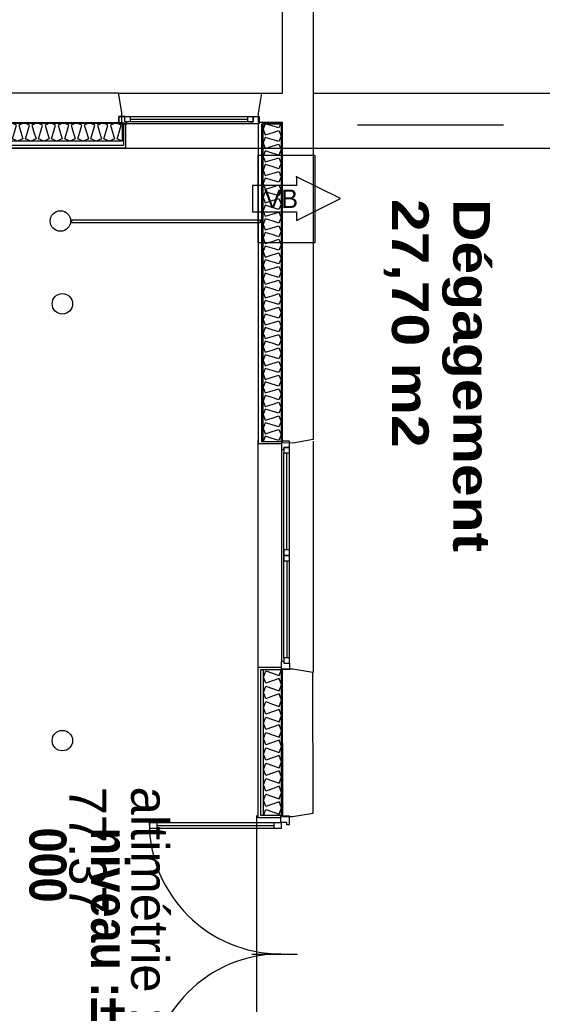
# Model space of a CAD drawing. Header units: millimetres. Extents: x -15 to 127, y -65 to 67.
# Tile 444 of 476: x 114.351 to 114.709, y 28.607 to 29.28. Entities that reach past the tile are written whole.
import ezdxf

# ---------------------------------------------------------------- set-up
doc = ezdxf.new("R2010")
doc.units = ezdxf.units.MM
doc.header["$MEASUREMENT"] = 0
doc.linetypes.add('PC_DASH_1', pattern=[0.638889, 0.277778, -0.083333, 0.055556, -0.083333, 0.055556, -0.083333])
doc.linetypes.add('PC_DASH_4', pattern=[0.638889, 0.416667, -0.083333, 0.055556, -0.083333])
doc.layers.add('Calque 5', color=7, linetype='Continuous')
doc.styles.get("Standard").update_dxf_attribs({"font": 'BKANT.TTF'})

# ---------------------------------------------------------------- blocks, each defined once
blk = doc.blocks.new('PD_30759')
at = {"layer": 'Calque 5', "color": 0}
for points in [[(46.88286, -37.7296), (46.6008, -37.7296), (46.6008, -37.71713), (46.88286, -37.71713), (46.88286, -37.7296)], [(46.88286, -37.7296), (46.87924, -37.72804), (46.88062, -37.72337), (46.882, -37.71869), (46.87838, -37.71713), (46.87477, -37.71869), (46.87615, -37.72337), (46.87753, -37.72804), (46.87391, -37.7296), (46.87029, -37.72804), (46.87167, -37.72337), (46.87305, -37.71869), (46.86943, -37.71713), (46.86581, -37.71869), (46.86719, -37.72337), (46.86857, -37.72804), (46.86495, -37.7296), (46.86134, -37.72804), (46.86271, -37.72337), (46.86409, -37.71869), (46.86048, -37.71713), (46.85686, -37.71869), (46.85824, -37.72337), (46.85962, -37.72804), (46.856, -37.7296), (46.85238, -37.72804), (46.85376, -37.72337), (46.85514, -37.71869), (46.85152, -37.71713), (46.8479, -37.71869), (46.84928, -37.72337), (46.85066, -37.72804), (46.84704, -37.7296), (46.84343, -37.72804), (46.84481, -37.72337), (46.84619, -37.71869), (46.84257, -37.71713), (46.83895, -37.71869), (46.84033, -37.72337), (46.84171, -37.72804), (46.83809, -37.7296), (46.83447, -37.72804), (46.83585, -37.72337), (46.83723, -37.71869), (46.83361, -37.71713), (46.83, -37.71869), (46.83137, -37.72337), (46.83275, -37.72804), (46.82914, -37.7296), (46.82552, -37.72804), (46.8269, -37.72337), (46.82828, -37.71869), (46.82466, -37.71713), (46.82104, -37.71869), (46.82242, -37.72337), (46.8238, -37.72804), (46.82018, -37.7296), (46.81656, -37.72804), (46.81794, -37.72337), (46.81932, -37.71869), (46.8157, -37.71713), (46.81209, -37.71869), (46.81347, -37.72337), (46.81485, -37.72804), (46.81123, -37.7296), (46.80761, -37.72804), (46.80899, -37.72337), (46.81037, -37.71869), (46.80675, -37.71713), (46.80313, -37.71869), (46.80451, -37.72337), (46.80589, -37.72804), (46.80227, -37.7296), (46.79866, -37.72804), (46.80003, -37.72337), (46.80141, -37.71869), (46.7978, -37.71713), (46.79418, -37.71869), (46.79556, -37.72337), (46.79694, -37.72804), (46.79332, -37.7296), (46.7897, -37.72804), (46.79108, -37.72337), (46.79246, -37.71869), (46.78884, -37.71713), (46.78522, -37.71869), (46.7866, -37.72337), (46.78798, -37.72804), (46.78436, -37.7296), (46.78075, -37.72804), (46.78213, -37.72337), (46.78351, -37.71869), (46.77989, -37.71713), (46.77627, -37.71869), (46.77765, -37.72337), (46.77903, -37.72804), (46.77541, -37.7296), (46.77179, -37.72804), (46.77317, -37.72337), (46.77455, -37.71869), (46.77093, -37.71713), (46.76732, -37.71869), (46.76869, -37.72337), (46.77007, -37.72804), (46.76646, -37.7296), (46.76284, -37.72804), (46.76422, -37.72337), (46.7656, -37.71869), (46.76198, -37.71713), (46.75836, -37.71869), (46.75974, -37.72337), (46.76112, -37.72804), (46.7575, -37.7296), (46.75388, -37.72804), (46.75526, -37.72337), (46.75664, -37.71869), (46.75302, -37.71713), (46.74941, -37.71869), (46.75079, -37.72337), (46.75217, -37.72804), (46.74855, -37.7296), (46.74493, -37.72804), (46.74631, -37.72337), (46.74769, -37.71869), (46.74407, -37.71713), (46.74045, -37.71869), (46.74183, -37.72337), (46.74321, -37.72804), (46.73959, -37.7296), (46.73598, -37.72804), (46.73735, -37.72337), (46.73873, -37.71869), (46.73512, -37.71713), (46.7315, -37.71869), (46.73288, -37.72337), (46.73426, -37.72804), (46.73064, -37.7296), (46.72702, -37.72804), (46.7284, -37.72337), (46.72978, -37.71869), (46.72616, -37.71713), (46.72254, -37.71869), (46.72392, -37.72337), (46.7253, -37.72804), (46.72168, -37.7296), (46.71807, -37.72804), (46.71945, -37.72337), (46.72083, -37.71869), (46.71721, -37.71713), (46.71359, -37.71869), (46.71497, -37.72337), (46.71635, -37.72804), (46.71273, -37.7296), (46.70911, -37.72804), (46.71049, -37.72337), (46.71187, -37.71869), (46.70825, -37.71713), (46.70464, -37.71869), (46.70601, -37.72337), (46.70739, -37.72804), (46.70378, -37.7296), (46.70016, -37.72804), (46.70154, -37.72337), (46.70292, -37.71869), (46.6993, -37.71713), (46.69568, -37.71869), (46.69706, -37.72337), (46.69844, -37.72804), (46.69482, -37.7296), (46.6912, -37.72804), (46.69258, -37.72337), (46.69396, -37.71869), (46.69034, -37.71713), (46.68673, -37.71869), (46.68811, -37.72337), (46.68949, -37.72804), (46.68587, -37.7296), (46.68225, -37.72804), (46.68363, -37.72337), (46.68501, -37.71869), (46.68139, -37.71713), (46.67777, -37.71869), (46.67915, -37.72337), (46.68053, -37.72804), (46.67691, -37.7296), (46.6733, -37.72804), (46.67467, -37.72337), (46.67605, -37.71869), (46.67244, -37.71713), (46.66882, -37.71869), (46.6702, -37.72337), (46.67158, -37.72804), (46.66796, -37.7296), (46.66434, -37.72804), (46.66572, -37.72337), (46.6671, -37.71869), (46.66348, -37.71713), (46.65986, -37.71869), (46.66124, -37.72337), (46.66262, -37.72804), (46.659, -37.7296), (46.65539, -37.72804), (46.65677, -37.72337), (46.65815, -37.71869), (46.65453, -37.71713), (46.65091, -37.71869), (46.65229, -37.72337), (46.65367, -37.72804), (46.65005, -37.7296), (46.64643, -37.72804), (46.64781, -37.72337), (46.64919, -37.71869), (46.64557, -37.71713), (46.64196, -37.71869), (46.64333, -37.72337), (46.64471, -37.72804), (46.6411, -37.7296), (46.63748, -37.72804), (46.63886, -37.72337), (46.64024, -37.71869), (46.63662, -37.71713), (46.633, -37.71869), (46.63438, -37.72337), (46.63576, -37.72804), (46.63214, -37.7296), (46.62852, -37.72804), (46.6299, -37.72337), (46.63128, -37.71869), (46.62766, -37.71713), (46.62405, -37.71869), (46.62543, -37.72337), (46.62681, -37.72804), (46.62319, -37.7296), (46.61957, -37.72804), (46.62095, -37.72337), (46.62233, -37.71869), (46.61871, -37.71713), (46.61509, -37.71869), (46.61647, -37.72337), (46.61785, -37.72804), (46.61423, -37.7296), (46.61062, -37.72804), (46.61199, -37.72337), (46.61337, -37.71869), (46.60976, -37.71713), (46.60614, -37.71869), (46.60752, -37.72337), (46.6089, -37.72804), (46.60528, -37.7296), (46.60166, -37.72804), (46.60304, -37.72337), (46.60442, -37.71869), (46.6008, -37.71713)]]:
    blk.add_lwpolyline(points, dxfattribs=at)
blk = doc.blocks.new('PD_30760')
at = {"layer": 'Calque 5', "color": 0}
for p, q in [((46.59911, -37.73426), (46.59911, -37.71676)), ((46.88511, -37.71676), (46.88511, -37.73426)), ((46.88511, -37.73426), (46.59911, -37.73426))]:
    blk.add_line(p, q, dxfattribs=at)
blk = doc.blocks.new('PD_31020')
at = {"layer": 'Calque 5', "color": 0}
blk.add_line((46.90651, -38.37356), (46.98673, -38.37356), dxfattribs=at)
for points in [[(46.90162, -38.37156), (46.99162, -38.37156), (46.99162, -38.37556), (46.90162, -38.37556), (46.90162, -38.37156)], [(46.90651, -38.37156), (46.90651, -38.37556), (46.90162, -38.37556), (46.90162, -38.37156), (46.90651, -38.37156)], [(46.99162, -38.37156), (46.99162, -38.37556), (46.98673, -38.37556), (46.98673, -38.37156), (46.99162, -38.37156)]]:
    blk.add_lwpolyline(points, dxfattribs=at)
blk = doc.blocks.new('PD_31021')
at = {"layer": 'Calque 5', "color": 0}
blk.add_line((46.90651, -38.19753), (46.98673, -38.19753), dxfattribs=at)
for points in [[(46.90162, -38.19553), (46.99162, -38.19553), (46.99162, -38.19953), (46.90162, -38.19953), (46.90162, -38.19553)], [(46.90651, -38.19553), (46.90651, -38.19953), (46.90162, -38.19953), (46.90162, -38.19553), (46.90651, -38.19553)], [(46.99162, -38.19553), (46.99162, -38.19953), (46.98673, -38.19953), (46.98673, -38.19553), (46.99162, -38.19553)]]:
    blk.add_lwpolyline(points, dxfattribs=at)
blk = doc.blocks.new('PD_31019')
at = {"layer": 'Calque 5', "color": 0}
blk.add_line((46.97147, -38.28546), (47.00278, -38.28546), dxfattribs=at)
for points in [[(46.99141, -38.19105), (46.99691, -38.19105), (46.99691, -38.19705), (46.99541, -38.19705), (46.99541, -38.19555), (46.99141, -38.19555), (46.99141, -38.19105)], [(46.99141, -38.37989), (46.99691, -38.37989), (46.99691, -38.37389), (46.99541, -38.37389), (46.99541, -38.37539), (46.99141, -38.37539), (46.99141, -38.37989)]]:
    blk.add_lwpolyline(points, dxfattribs=at)
for centre, start, end in [((46.99132, -38.19539), 180, 270), ((46.99132, -38.37539), 90, 180)]:
    blk.add_arc(centre, 0.09, start, end, dxfattribs=at)
blk.add_point((46.99691, -38.37989), dxfattribs=at)
at = {"layer": 'Calque 5'}
for name in ['PD_31021', 'PD_31020']:
    blk.add_blockref(name, (0, 0), dxfattribs=at)
blk = doc.blocks.new('PD_31023')
at = {"layer": 'Calque 5', "color": 0}
for p, q in [((46.97579, -38.19231), (46.97579, -38.08931)), ((46.97579, -38.08931), (46.99179, -38.08931)), ((46.99179, -38.19231), (46.97579, -38.19231))]:
    blk.add_line(p, q, dxfattribs=at)
blk = doc.blocks.new('PD_31024')
at = {"layer": 'Calque 5', "color": 0}
for points in [[(46.9794, -38.19081), (46.9794, -38.09081), (46.99168, -38.09081), (46.99168, -38.19081), (46.9794, -38.19081)], [(46.9794, -38.19081), (46.98093, -38.18657), (46.98554, -38.18818), (46.99014, -38.18978), (46.99168, -38.18554), (46.99014, -38.1813), (46.98554, -38.18291), (46.98093, -38.18452), (46.9794, -38.18028), (46.98093, -38.17604), (46.98554, -38.17765), (46.99014, -38.17926), (46.99168, -38.17502), (46.99014, -38.17078), (46.98554, -38.17239), (46.98093, -38.17399), (46.9794, -38.16975), (46.98093, -38.16551), (46.98554, -38.16712), (46.99014, -38.16873), (46.99168, -38.16449), (46.99014, -38.16025), (46.98554, -38.16186), (46.98093, -38.16347), (46.9794, -38.15923), (46.98093, -38.15499), (46.98554, -38.1566), (46.99014, -38.1582), (46.99168, -38.15396), (46.99014, -38.14973), (46.98554, -38.15133), (46.98093, -38.15294), (46.9794, -38.1487), (46.98093, -38.14446), (46.98554, -38.14607), (46.99014, -38.14768), (46.99168, -38.14344), (46.99014, -38.1392), (46.98554, -38.14081), (46.98093, -38.14242), (46.9794, -38.13818), (46.98093, -38.13394), (46.98554, -38.13554), (46.99014, -38.13715), (46.99168, -38.13291), (46.99014, -38.12867), (46.98554, -38.13028), (46.98093, -38.13189), (46.9794, -38.12765), (46.98093, -38.12341), (46.98554, -38.12502), (46.99014, -38.12663), (46.99168, -38.12239), (46.99014, -38.11815), (46.98554, -38.11975), (46.98093, -38.12136), (46.9794, -38.11712), (46.98093, -38.11288), (46.98554, -38.11449), (46.99014, -38.1161), (46.99168, -38.11186), (46.99014, -38.10762), (46.98554, -38.10923), (46.98093, -38.11084), (46.9794, -38.1066), (46.98093, -38.10236), (46.98554, -38.10396), (46.99014, -38.10557), (46.99168, -38.10133), (46.99014, -38.09709), (46.98554, -38.0987), (46.98093, -38.10031), (46.9794, -38.09607), (46.98093, -38.09183), (46.98554, -38.09344), (46.99014, -38.09505), (46.99168, -38.09081)]]:
    blk.add_lwpolyline(points, dxfattribs=at)
blk = doc.blocks.new('PD_31022')
at = {"layer": 'Calque 5', "color": 0}
blk.add_lwpolyline([(46.97754, -38.19081), (46.97754, -38.09081), (46.99154, -38.09081), (46.99154, -38.19081), (46.97754, -38.19081)], dxfattribs=at)
at = {"layer": 'Calque 5'}
for name in ['PD_31023', 'PD_31024']:
    blk.add_blockref(name, (0, 0), dxfattribs=at)
blk = doc.blocks.new('PD_31028')
at = {"layer": 'Calque 5', "color": 0}
for p, q in [((46.99183, -37.94048), (46.99183, -38.0852)), ((46.99333, -38.08285), (46.99333, -37.94283)), ((46.99533, -38.00908), (46.99533, -37.94283)), ((46.99733, -38.08285), (46.99733, -37.94283)), ((46.99533, -38.0166), (46.99533, -38.08285))]:
    blk.add_line(p, q, dxfattribs=at)
for points in [[(46.99733, -37.93484), (46.99183, -37.93484), (46.99183, -37.94048), (46.99333, -37.94048), (46.99333, -37.93907), (46.99733, -37.93907), (46.99733, -37.93484)], [(46.99733, -37.94283), (46.99733, -37.93907), (46.99333, -37.93907), (46.99333, -37.94283), (46.99733, -37.94283)], [(46.99733, -38.01284), (46.99733, -38.00908), (46.99333, -38.00908), (46.99333, -38.01284), (46.99733, -38.01284)], [(46.99733, -38.0166), (46.99733, -38.01284), (46.99333, -38.01284), (46.99333, -38.0166), (46.99733, -38.0166)], [(46.99733, -38.08661), (46.99733, -38.08285), (46.99333, -38.08285), (46.99333, -38.08661), (46.99733, -38.08661)], [(46.99733, -38.09084), (46.99183, -38.09084), (46.99183, -38.0852), (46.99333, -38.0852), (46.99333, -38.08661), (46.99733, -38.08661), (46.99733, -38.09084)]]:
    blk.add_lwpolyline(points, dxfattribs=at)
blk = doc.blocks.new('PD_31947')
at = {"layer": 'Calque 5', "color": 0}
blk.add_lwpolyline([(47.00212, -37.77792), (47.00212, -37.78388), (47.03203, -37.76888), (47.00212, -37.75388), (47.00212, -37.75983), (46.97203, -37.75983), (46.97203, -37.77792), (47.00212, -37.77792)], dxfattribs=at)
blk.add_point((47.00212, -37.75388), dxfattribs=at)
blk = doc.blocks.new('PD_32105')
at = {"layer": 'Calque 5', "color": 0}
for points in [[(46.88286, -37.7296), (46.6008, -37.7296), (46.6008, -37.71713), (46.88286, -37.71713), (46.88286, -37.7296)], [(46.88286, -37.7296), (46.87924, -37.72804), (46.88062, -37.72337), (46.882, -37.71869), (46.87838, -37.71713), (46.87477, -37.71869), (46.87615, -37.72337), (46.87753, -37.72804), (46.87391, -37.7296), (46.87029, -37.72804), (46.87167, -37.72337), (46.87305, -37.71869), (46.86943, -37.71713), (46.86581, -37.71869), (46.86719, -37.72337), (46.86857, -37.72804), (46.86495, -37.7296), (46.86134, -37.72804), (46.86271, -37.72337), (46.86409, -37.71869), (46.86048, -37.71713), (46.85686, -37.71869), (46.85824, -37.72337), (46.85962, -37.72804), (46.856, -37.7296), (46.85238, -37.72804), (46.85376, -37.72337), (46.85514, -37.71869), (46.85152, -37.71713), (46.8479, -37.71869), (46.84928, -37.72337), (46.85066, -37.72804), (46.84704, -37.7296), (46.84343, -37.72804), (46.84481, -37.72337), (46.84619, -37.71869), (46.84257, -37.71713), (46.83895, -37.71869), (46.84033, -37.72337), (46.84171, -37.72804), (46.83809, -37.7296), (46.83447, -37.72804), (46.83585, -37.72337), (46.83723, -37.71869), (46.83361, -37.71713), (46.83, -37.71869), (46.83137, -37.72337), (46.83275, -37.72804), (46.82914, -37.7296), (46.82552, -37.72804), (46.8269, -37.72337), (46.82828, -37.71869), (46.82466, -37.71713), (46.82104, -37.71869), (46.82242, -37.72337), (46.8238, -37.72804), (46.82018, -37.7296), (46.81656, -37.72804), (46.81794, -37.72337), (46.81932, -37.71869), (46.8157, -37.71713), (46.81209, -37.71869), (46.81347, -37.72337), (46.81485, -37.72804), (46.81123, -37.7296), (46.80761, -37.72804), (46.80899, -37.72337), (46.81037, -37.71869), (46.80675, -37.71713), (46.80313, -37.71869), (46.80451, -37.72337), (46.80589, -37.72804), (46.80227, -37.7296), (46.79866, -37.72804), (46.80003, -37.72337), (46.80141, -37.71869), (46.7978, -37.71713), (46.79418, -37.71869), (46.79556, -37.72337), (46.79694, -37.72804), (46.79332, -37.7296), (46.7897, -37.72804), (46.79108, -37.72337), (46.79246, -37.71869), (46.78884, -37.71713), (46.78522, -37.71869), (46.7866, -37.72337), (46.78798, -37.72804), (46.78436, -37.7296), (46.78075, -37.72804), (46.78213, -37.72337), (46.78351, -37.71869), (46.77989, -37.71713), (46.77627, -37.71869), (46.77765, -37.72337), (46.77903, -37.72804), (46.77541, -37.7296), (46.77179, -37.72804), (46.77317, -37.72337), (46.77455, -37.71869), (46.77093, -37.71713), (46.76732, -37.71869), (46.76869, -37.72337), (46.77007, -37.72804), (46.76646, -37.7296), (46.76284, -37.72804), (46.76422, -37.72337), (46.7656, -37.71869), (46.76198, -37.71713), (46.75836, -37.71869), (46.75974, -37.72337), (46.76112, -37.72804), (46.7575, -37.7296), (46.75388, -37.72804), (46.75526, -37.72337), (46.75664, -37.71869), (46.75302, -37.71713), (46.74941, -37.71869), (46.75079, -37.72337), (46.75217, -37.72804), (46.74855, -37.7296), (46.74493, -37.72804), (46.74631, -37.72337), (46.74769, -37.71869), (46.74407, -37.71713), (46.74045, -37.71869), (46.74183, -37.72337), (46.74321, -37.72804), (46.73959, -37.7296), (46.73598, -37.72804), (46.73735, -37.72337), (46.73873, -37.71869), (46.73512, -37.71713), (46.7315, -37.71869), (46.73288, -37.72337), (46.73426, -37.72804), (46.73064, -37.7296), (46.72702, -37.72804), (46.7284, -37.72337), (46.72978, -37.71869), (46.72616, -37.71713), (46.72254, -37.71869), (46.72392, -37.72337), (46.7253, -37.72804), (46.72168, -37.7296), (46.71807, -37.72804), (46.71945, -37.72337), (46.72083, -37.71869), (46.71721, -37.71713), (46.71359, -37.71869), (46.71497, -37.72337), (46.71635, -37.72804), (46.71273, -37.7296), (46.70911, -37.72804), (46.71049, -37.72337), (46.71187, -37.71869), (46.70825, -37.71713), (46.70464, -37.71869), (46.70601, -37.72337), (46.70739, -37.72804), (46.70378, -37.7296), (46.70016, -37.72804), (46.70154, -37.72337), (46.70292, -37.71869), (46.6993, -37.71713), (46.69568, -37.71869), (46.69706, -37.72337), (46.69844, -37.72804), (46.69482, -37.7296), (46.6912, -37.72804), (46.69258, -37.72337), (46.69396, -37.71869), (46.69034, -37.71713), (46.68673, -37.71869), (46.68811, -37.72337), (46.68949, -37.72804), (46.68587, -37.7296), (46.68225, -37.72804), (46.68363, -37.72337), (46.68501, -37.71869), (46.68139, -37.71713), (46.67777, -37.71869), (46.67915, -37.72337), (46.68053, -37.72804), (46.67691, -37.7296), (46.6733, -37.72804), (46.67467, -37.72337), (46.67605, -37.71869), (46.67244, -37.71713), (46.66882, -37.71869), (46.6702, -37.72337), (46.67158, -37.72804), (46.66796, -37.7296), (46.66434, -37.72804), (46.66572, -37.72337), (46.6671, -37.71869), (46.66348, -37.71713), (46.65986, -37.71869), (46.66124, -37.72337), (46.66262, -37.72804), (46.659, -37.7296), (46.65539, -37.72804), (46.65677, -37.72337), (46.65815, -37.71869), (46.65453, -37.71713), (46.65091, -37.71869), (46.65229, -37.72337), (46.65367, -37.72804), (46.65005, -37.7296), (46.64643, -37.72804), (46.64781, -37.72337), (46.64919, -37.71869), (46.64557, -37.71713), (46.64196, -37.71869), (46.64333, -37.72337), (46.64471, -37.72804), (46.6411, -37.7296), (46.63748, -37.72804), (46.63886, -37.72337), (46.64024, -37.71869), (46.63662, -37.71713), (46.633, -37.71869), (46.63438, -37.72337), (46.63576, -37.72804), (46.63214, -37.7296), (46.62852, -37.72804), (46.6299, -37.72337), (46.63128, -37.71869), (46.62766, -37.71713), (46.62405, -37.71869), (46.62543, -37.72337), (46.62681, -37.72804), (46.62319, -37.7296), (46.61957, -37.72804), (46.62095, -37.72337), (46.62233, -37.71869), (46.61871, -37.71713), (46.61509, -37.71869), (46.61647, -37.72337), (46.61785, -37.72804), (46.61423, -37.7296), (46.61062, -37.72804), (46.61199, -37.72337), (46.61337, -37.71869), (46.60976, -37.71713), (46.60614, -37.71869), (46.60752, -37.72337), (46.6089, -37.72804), (46.60528, -37.7296), (46.60166, -37.72804), (46.60304, -37.72337), (46.60442, -37.71869), (46.6008, -37.71713)]]:
    blk.add_lwpolyline(points, dxfattribs=at)
blk = doc.blocks.new('PD_32106')
at = {"layer": 'Calque 5', "color": 0}
for p, q in [((46.59911, -37.73426), (46.59911, -37.71676)), ((46.88511, -37.71676), (46.88511, -37.73426)), ((46.88511, -37.73426), (46.59911, -37.73426))]:
    blk.add_line(p, q, dxfattribs=at)
blk = doc.blocks.new('PD_32366')
at = {"layer": 'Calque 5', "color": 0}
blk.add_line((46.90651, -38.37356), (46.98673, -38.37356), dxfattribs=at)
for points in [[(46.90162, -38.37156), (46.99162, -38.37156), (46.99162, -38.37556), (46.90162, -38.37556), (46.90162, -38.37156)], [(46.90651, -38.37156), (46.90651, -38.37556), (46.90162, -38.37556), (46.90162, -38.37156), (46.90651, -38.37156)], [(46.99162, -38.37156), (46.99162, -38.37556), (46.98673, -38.37556), (46.98673, -38.37156), (46.99162, -38.37156)]]:
    blk.add_lwpolyline(points, dxfattribs=at)
blk = doc.blocks.new('PD_32367')
at = {"layer": 'Calque 5', "color": 0}
blk.add_line((46.90651, -38.19753), (46.98673, -38.19753), dxfattribs=at)
for points in [[(46.90162, -38.19553), (46.99162, -38.19553), (46.99162, -38.19953), (46.90162, -38.19953), (46.90162, -38.19553)], [(46.90651, -38.19553), (46.90651, -38.19953), (46.90162, -38.19953), (46.90162, -38.19553), (46.90651, -38.19553)], [(46.99162, -38.19553), (46.99162, -38.19953), (46.98673, -38.19953), (46.98673, -38.19553), (46.99162, -38.19553)]]:
    blk.add_lwpolyline(points, dxfattribs=at)
blk = doc.blocks.new('PD_32365')
at = {"layer": 'Calque 5', "color": 0}
blk.add_line((46.97147, -38.28546), (47.00278, -38.28546), dxfattribs=at)
for points in [[(46.99141, -38.19105), (46.99691, -38.19105), (46.99691, -38.19705), (46.99541, -38.19705), (46.99541, -38.19555), (46.99141, -38.19555), (46.99141, -38.19105)], [(46.99141, -38.37989), (46.99691, -38.37989), (46.99691, -38.37389), (46.99541, -38.37389), (46.99541, -38.37539), (46.99141, -38.37539), (46.99141, -38.37989)]]:
    blk.add_lwpolyline(points, dxfattribs=at)
for centre, start, end in [((46.99132, -38.19539), 180, 270), ((46.99132, -38.37539), 90, 180)]:
    blk.add_arc(centre, 0.09, start, end, dxfattribs=at)
blk.add_point((46.99691, -38.37989), dxfattribs=at)
at = {"layer": 'Calque 5'}
for name in ['PD_32367', 'PD_32366']:
    blk.add_blockref(name, (0, 0), dxfattribs=at)
blk = doc.blocks.new('PD_32369')
at = {"layer": 'Calque 5', "color": 0}
for p, q in [((46.97579, -38.19231), (46.97579, -38.08931)), ((46.97579, -38.08931), (46.99179, -38.08931)), ((46.99179, -38.19231), (46.97579, -38.19231))]:
    blk.add_line(p, q, dxfattribs=at)
blk = doc.blocks.new('PD_32370')
at = {"layer": 'Calque 5', "color": 0}
for points in [[(46.9794, -38.19081), (46.9794, -38.09081), (46.99168, -38.09081), (46.99168, -38.19081), (46.9794, -38.19081)], [(46.9794, -38.19081), (46.98093, -38.18657), (46.98554, -38.18818), (46.99014, -38.18978), (46.99168, -38.18554), (46.99014, -38.1813), (46.98554, -38.18291), (46.98093, -38.18452), (46.9794, -38.18028), (46.98093, -38.17604), (46.98554, -38.17765), (46.99014, -38.17926), (46.99168, -38.17502), (46.99014, -38.17078), (46.98554, -38.17239), (46.98093, -38.17399), (46.9794, -38.16975), (46.98093, -38.16551), (46.98554, -38.16712), (46.99014, -38.16873), (46.99168, -38.16449), (46.99014, -38.16025), (46.98554, -38.16186), (46.98093, -38.16347), (46.9794, -38.15923), (46.98093, -38.15499), (46.98554, -38.1566), (46.99014, -38.1582), (46.99168, -38.15396), (46.99014, -38.14973), (46.98554, -38.15133), (46.98093, -38.15294), (46.9794, -38.1487), (46.98093, -38.14446), (46.98554, -38.14607), (46.99014, -38.14768), (46.99168, -38.14344), (46.99014, -38.1392), (46.98554, -38.14081), (46.98093, -38.14242), (46.9794, -38.13818), (46.98093, -38.13394), (46.98554, -38.13554), (46.99014, -38.13715), (46.99168, -38.13291), (46.99014, -38.12867), (46.98554, -38.13028), (46.98093, -38.13189), (46.9794, -38.12765), (46.98093, -38.12341), (46.98554, -38.12502), (46.99014, -38.12663), (46.99168, -38.12239), (46.99014, -38.11815), (46.98554, -38.11975), (46.98093, -38.12136), (46.9794, -38.11712), (46.98093, -38.11288), (46.98554, -38.11449), (46.99014, -38.1161), (46.99168, -38.11186), (46.99014, -38.10762), (46.98554, -38.10923), (46.98093, -38.11084), (46.9794, -38.1066), (46.98093, -38.10236), (46.98554, -38.10396), (46.99014, -38.10557), (46.99168, -38.10133), (46.99014, -38.09709), (46.98554, -38.0987), (46.98093, -38.10031), (46.9794, -38.09607), (46.98093, -38.09183), (46.98554, -38.09344), (46.99014, -38.09505), (46.99168, -38.09081)]]:
    blk.add_lwpolyline(points, dxfattribs=at)
blk = doc.blocks.new('PD_32368')
at = {"layer": 'Calque 5', "color": 0}
blk.add_lwpolyline([(46.97754, -38.19081), (46.97754, -38.09081), (46.99154, -38.09081), (46.99154, -38.19081), (46.97754, -38.19081)], dxfattribs=at)
at = {"layer": 'Calque 5'}
for name in ['PD_32369', 'PD_32370']:
    blk.add_blockref(name, (0, 0), dxfattribs=at)
blk = doc.blocks.new('PD_32374')
at = {"layer": 'Calque 5', "color": 0}
for p, q in [((46.99183, -37.94048), (46.99183, -38.0852)), ((46.99333, -38.08285), (46.99333, -37.94283)), ((46.99533, -38.00908), (46.99533, -37.94283)), ((46.99733, -38.08285), (46.99733, -37.94283)), ((46.99533, -38.0166), (46.99533, -38.08285))]:
    blk.add_line(p, q, dxfattribs=at)
for points in [[(46.99733, -37.93484), (46.99183, -37.93484), (46.99183, -37.94048), (46.99333, -37.94048), (46.99333, -37.93907), (46.99733, -37.93907), (46.99733, -37.93484)], [(46.99733, -37.94283), (46.99733, -37.93907), (46.99333, -37.93907), (46.99333, -37.94283), (46.99733, -37.94283)], [(46.99733, -38.01284), (46.99733, -38.00908), (46.99333, -38.00908), (46.99333, -38.01284), (46.99733, -38.01284)], [(46.99733, -38.0166), (46.99733, -38.01284), (46.99333, -38.01284), (46.99333, -38.0166), (46.99733, -38.0166)], [(46.99733, -38.08661), (46.99733, -38.08285), (46.99333, -38.08285), (46.99333, -38.08661), (46.99733, -38.08661)], [(46.99733, -38.09084), (46.99183, -38.09084), (46.99183, -38.0852), (46.99333, -38.0852), (46.99333, -38.08661), (46.99733, -38.08661), (46.99733, -38.09084)]]:
    blk.add_lwpolyline(points, dxfattribs=at)
blk = doc.blocks.new('PD_33293')
at = {"layer": 'Calque 5', "color": 0}
blk.add_lwpolyline([(47.00212, -37.77792), (47.00212, -37.78388), (47.03203, -37.76888), (47.00212, -37.75388), (47.00212, -37.75983), (46.97203, -37.75983), (46.97203, -37.77792), (47.00212, -37.77792)], dxfattribs=at)
blk.add_point((47.00212, -37.75388), dxfattribs=at)

msp = doc.modelspace()

# ---------------------------------------------------------------- linework, layer by layer
at = {"layer": 'Calque 5', "color": 0}
for p, q in [((114.41842, 29.23009), (114.52197, 29.23009)), ((114.41842, 29.23009), (114.52197, 29.23009)), ((114.42656, 29.21234), (114.50717, 29.21234)), ((114.42656, 29.21234), (114.50717, 29.21234)), ((114.50717, 29.21051), (114.42656, 29.21051)), ((114.50717, 29.21051), (114.42656, 29.21051)), ((114.5143, 28.99012), (114.5143, 29.20897)), ((114.5143, 28.99012), (114.5143, 29.20897)), ((114.42196, 29.19245), (114.51655, 29.19245)), ((114.42196, 29.19245), (114.51655, 29.19245)), ((114.51409, 28.83687), (114.51409, 28.99264)), ((114.51409, 28.83687), (114.51409, 28.99264)), ((114.5303, 28.99012), (114.5143, 28.99012)), ((114.5303, 28.99012), (114.5143, 28.99012)), ((114.55168, 28.99211), (114.55168, 28.83386)), ((114.55168, 28.99211), (114.55168, 28.83386)), ((114.513, 28.73615), (114.513, 28.5465)), ((114.513, 28.73615), (114.513, 28.5465))]:
    msp.add_line(p, q, dxfattribs=at)
at = {"layer": 'Calque 5', "color": 0, "linetype": 'PC_DASH_1'}
for p, q in [((114.552, 29.23013), (115.04001, 29.23013)), ((114.552, 29.23013), (115.04001, 29.23013)), ((115.05981, 29.20813), (114.552, 29.20813)), ((115.05981, 29.20813), (114.552, 29.20813))]:
    msp.add_line(p, q, dxfattribs=at)
at = {"layer": 'Calque 5', "color": 0}
for points in [[(115.44151, 29.1921), (111.05061, 29.1921), (111.05061, 29.19079), (111.05061, 29.70111), (111.20672, 29.70111), (111.20672, 30.07369), (111.30118, 30.07369), (111.29987, 31.01694), (111.83119, 31.01038), (111.86005, 31.01825)], [(115.44151, 29.1921), (111.05061, 29.1921), (111.05061, 29.70111), (111.20672, 29.70111), (111.20672, 30.07369), (111.30118, 30.07369), (111.29987, 31.01694), (112.05683, 31.01825), (112.05683, 30.71389), (114.51269, 30.71389), (114.51269, 30.77686), (114.89052, 30.77686), (114.88527, 30.29934), (115.08468, 30.29934), (115.08468, 29.89002), (115.33131, 29.89527), (115.44151, 29.1921)], [(115.44151, 29.1921), (111.05061, 29.1921), (111.05061, 29.19079), (111.05061, 29.70111), (111.20672, 29.70111), (111.20672, 30.07369), (111.30118, 30.07369), (111.29987, 31.01694), (111.83119, 31.01038), (111.86005, 31.01825)], [(115.44151, 29.1921), (111.05061, 29.1921), (111.05061, 29.70111), (111.20672, 29.70111), (111.20672, 30.07369), (111.30118, 30.07369), (111.29987, 31.01694), (112.05683, 31.01825), (112.05683, 30.71389), (114.51269, 30.71389), (114.51269, 30.77686), (114.89052, 30.77686), (114.88527, 30.29934), (115.08468, 30.29934), (115.08468, 29.89002), (115.33131, 29.89527), (115.44151, 29.1921)], [(114.51435, 29.21638), (114.51663, 29.23009), (114.53087, 29.23009), (114.53087, 29.87496), (114.55187, 29.87496), (114.55187, 28.99308), (114.53796, 28.99077), (114.53106, 28.99079), (114.53087, 28.99114), (114.53087, 29.20997), (114.51437, 29.20997), (114.51435, 29.21638)], [(114.51435, 29.21638), (114.51663, 29.23009), (114.53087, 29.23009), (114.53087, 29.87496), (114.55187, 29.87496), (114.55187, 28.99308), (114.53796, 28.99077), (114.53106, 28.99079), (114.53087, 28.99114), (114.53087, 29.20997), (114.51437, 29.20997), (114.51435, 29.21638)], [(114.14159, 29.20917), (114.14159, 29.21675), (114.14383, 29.23017), (114.41841, 29.23017), (114.42064, 29.21675), (114.42064, 29.20917), (114.14159, 29.20917)], [(114.14159, 29.20917), (114.14159, 29.21675), (114.14383, 29.23017), (114.41841, 29.23017), (114.42064, 29.21675), (114.42064, 29.20917), (114.14159, 29.20917)], [(114.13916, 29.19422), (114.13916, 29.21002), (114.42196, 29.21002), (114.42196, 29.19422), (114.13916, 29.19422)], [(114.13916, 29.19422), (114.13916, 29.21002), (114.42196, 29.21002), (114.42196, 29.19422), (114.13916, 29.19422)], [(114.51486, 29.20914), (114.41886, 29.20914), (114.41886, 29.21417), (114.51486, 29.21417), (114.51486, 29.20914)], [(114.41886, 29.21417), (114.41886, 29.20914), (114.4243, 29.20914), (114.4243, 29.21051), (114.42294, 29.21051), (114.42294, 29.21417), (114.41886, 29.21417)], [(114.51486, 29.20914), (114.41886, 29.20914), (114.41886, 29.21417), (114.51486, 29.21417), (114.51486, 29.20914)], [(114.41886, 29.21417), (114.41886, 29.20914), (114.4243, 29.20914), (114.4243, 29.21051), (114.42294, 29.21051), (114.42294, 29.21417), (114.41886, 29.21417)], [(114.42656, 29.21051), (114.42294, 29.21051), (114.42294, 29.21417), (114.42656, 29.21417), (114.42656, 29.21051)], [(114.42656, 29.21051), (114.42294, 29.21051), (114.42294, 29.21417), (114.42656, 29.21417), (114.42656, 29.21051)], [(114.51079, 29.21051), (114.50717, 29.21051), (114.50717, 29.21417), (114.51079, 29.21417), (114.51079, 29.21051)], [(114.51079, 29.21051), (114.50717, 29.21051), (114.50717, 29.21417), (114.51079, 29.21417), (114.51079, 29.21051)], [(114.51486, 29.21417), (114.51486, 29.20914), (114.50943, 29.20914), (114.50943, 29.21051), (114.51079, 29.21051), (114.51079, 29.21417), (114.51486, 29.21417)], [(114.51486, 29.21417), (114.51486, 29.20914), (114.50943, 29.20914), (114.50943, 29.21051), (114.51079, 29.21051), (114.51079, 29.21417), (114.51486, 29.21417)], [(114.52994, 29.20997), (114.52994, 28.99162), (114.51748, 28.99162), (114.51748, 29.20997), (114.52994, 29.20997)], [(114.52994, 29.20997), (114.52838, 29.20621), (114.52371, 29.20765), (114.51904, 29.20908), (114.51748, 29.20532), (114.51904, 29.20157), (114.52371, 29.203), (114.52838, 29.20443), (114.52994, 29.20068), (114.52838, 29.19692), (114.52371, 29.19835), (114.51904, 29.19979), (114.51748, 29.19603), (114.51904, 29.19228), (114.52371, 29.19371), (114.52838, 29.19514), (114.52994, 29.19139), (114.52838, 29.18763), (114.52371, 29.18906), (114.51904, 29.1905), (114.51748, 29.18674), (114.51904, 29.18299), (114.52371, 29.18442), (114.52838, 29.18585), (114.52994, 29.18209), (114.52838, 29.17834), (114.52371, 29.17977), (114.51904, 29.1812), (114.51748, 29.17745), (114.51904, 29.17369), (114.52371, 29.17513), (114.52838, 29.17656), (114.52994, 29.1728), (114.52838, 29.16905), (114.52371, 29.17048), (114.51904, 29.17191), (114.51748, 29.16816), (114.51904, 29.1644), (114.52371, 29.16583), (114.52838, 29.16727), (114.52994, 29.16351), (114.52838, 29.15976), (114.52371, 29.16119), (114.51904, 29.16262), (114.51748, 29.15887), (114.51904, 29.15511), (114.52371, 29.15654), (114.52838, 29.15798), (114.52994, 29.15422), (114.52838, 29.15047), (114.52371, 29.1519), (114.51904, 29.15333), (114.51748, 29.14957), (114.51904, 29.14582), (114.52371, 29.14725), (114.52838, 29.14868), (114.52994, 29.14493), (114.52838, 29.14117), (114.52371, 29.14261), (114.51904, 29.14404), (114.51748, 29.14028), (114.51904, 29.13653), (114.52371, 29.13796), (114.52838, 29.13939), (114.52994, 29.13564), (114.52838, 29.13188), (114.52371, 29.13331), (114.51904, 29.13475), (114.51748, 29.13099), (114.51904, 29.12724), (114.52371, 29.12867), (114.52838, 29.1301), (114.52994, 29.12635), (114.52838, 29.12259), (114.52371, 29.12402), (114.51904, 29.12546), (114.51748, 29.1217), (114.51904, 29.11795), (114.52371, 29.11938), (114.52838, 29.12081), (114.52994, 29.11705), (114.52838, 29.1133), (114.52371, 29.11473), (114.51904, 29.11616), (114.51748, 29.11241), (114.51904, 29.10865), (114.52371, 29.11009), (114.52838, 29.11152), (114.52994, 29.10776), (114.52838, 29.10401), (114.52371, 29.10544), (114.51904, 29.10687), (114.51748, 29.10312), (114.51904, 29.09936), (114.52371, 29.10079), (114.52838, 29.10223), (114.52994, 29.09847), (114.52838, 29.09472), (114.52371, 29.09615), (114.51904, 29.09758), (114.51748, 29.09383), (114.51904, 29.09007), (114.52371, 29.0915), (114.52838, 29.09293), (114.52994, 29.08918), (114.52838, 29.08543), (114.52371, 29.08686), (114.51904, 29.08829), (114.51748, 29.08453), (114.51904, 29.08078), (114.52371, 29.08221), (114.52838, 29.08364), (114.52994, 29.07989), (114.52838, 29.07613), (114.52371, 29.07757), (114.51904, 29.079), (114.51748, 29.07524), (114.51904, 29.07149), (114.52371, 29.07292), (114.52838, 29.07435), (114.52994, 29.0706), (114.52838, 29.06684), (114.52371, 29.06827), (114.51904, 29.06971), (114.51748, 29.06595), (114.51904, 29.0622), (114.52371, 29.06363), (114.52838, 29.06506), (114.52994, 29.06131), (114.52838, 29.05755), (114.52371, 29.05898), (114.51904, 29.06041), (114.51748, 29.05666), (114.51904, 29.05291), (114.52371, 29.05434), (114.52838, 29.05577), (114.52994, 29.05201), (114.52838, 29.04826), (114.52371, 29.04969), (114.51904, 29.05112), (114.51748, 29.04737), (114.51904, 29.04361), (114.52371, 29.04505), (114.52838, 29.04648), (114.52994, 29.04272), (114.52838, 29.03897), (114.52371, 29.0404), (114.51904, 29.04183), (114.51748, 29.03808), (114.51904, 29.03432), (114.52371, 29.03575), (114.52838, 29.03719), (114.52994, 29.03343), (114.52838, 29.02968), (114.52371, 29.03111), (114.51904, 29.03254), (114.51748, 29.02879), (114.51904, 29.02503), (114.52371, 29.02646), (114.52838, 29.02789), (114.52994, 29.02414), (114.52838, 29.02039), (114.52371, 29.02182), (114.51904, 29.02325), (114.51748, 29.01949), (114.51904, 29.01574), (114.52371, 29.01717), (114.52838, 29.0186), (114.52994, 29.01485), (114.52838, 29.01109), (114.52371, 29.01253), (114.51904, 29.01396), (114.51748, 29.0102), (114.51904, 29.00645), (114.52371, 29.00788), (114.52838, 29.00931), (114.52994, 29.00556), (114.52838, 29.0018), (114.52371, 29.00323), (114.51904, 29.00467), (114.51748, 29.00091), (114.51904, 28.99716), (114.52371, 28.99859), (114.52838, 29.00002), (114.52994, 28.99627), (114.52838, 28.99251), (114.52371, 28.99394), (114.51904, 28.99537), (114.51748, 28.99162)], [(114.52994, 29.20997), (114.52994, 28.99162), (114.51748, 28.99162), (114.51748, 29.20997), (114.52994, 29.20997)], [(114.52994, 29.20997), (114.52838, 29.20621), (114.52371, 29.20765), (114.51904, 29.20908), (114.51748, 29.20532), (114.51904, 29.20157), (114.52371, 29.203), (114.52838, 29.20443), (114.52994, 29.20068), (114.52838, 29.19692), (114.52371, 29.19835), (114.51904, 29.19979), (114.51748, 29.19603), (114.51904, 29.19228), (114.52371, 29.19371), (114.52838, 29.19514), (114.52994, 29.19139), (114.52838, 29.18763), (114.52371, 29.18906), (114.51904, 29.1905), (114.51748, 29.18674), (114.51904, 29.18299), (114.52371, 29.18442), (114.52838, 29.18585), (114.52994, 29.18209), (114.52838, 29.17834), (114.52371, 29.17977), (114.51904, 29.1812), (114.51748, 29.17745), (114.51904, 29.17369), (114.52371, 29.17513), (114.52838, 29.17656), (114.52994, 29.1728), (114.52838, 29.16905), (114.52371, 29.17048), (114.51904, 29.17191), (114.51748, 29.16816), (114.51904, 29.1644), (114.52371, 29.16583), (114.52838, 29.16727), (114.52994, 29.16351), (114.52838, 29.15976), (114.52371, 29.16119), (114.51904, 29.16262), (114.51748, 29.15887), (114.51904, 29.15511), (114.52371, 29.15654), (114.52838, 29.15798), (114.52994, 29.15422), (114.52838, 29.15047), (114.52371, 29.1519), (114.51904, 29.15333), (114.51748, 29.14957), (114.51904, 29.14582), (114.52371, 29.14725), (114.52838, 29.14868), (114.52994, 29.14493), (114.52838, 29.14117), (114.52371, 29.14261), (114.51904, 29.14404), (114.51748, 29.14028), (114.51904, 29.13653), (114.52371, 29.13796), (114.52838, 29.13939), (114.52994, 29.13564), (114.52838, 29.13188), (114.52371, 29.13331), (114.51904, 29.13475), (114.51748, 29.13099), (114.51904, 29.12724), (114.52371, 29.12867), (114.52838, 29.1301), (114.52994, 29.12635), (114.52838, 29.12259), (114.52371, 29.12402), (114.51904, 29.12546), (114.51748, 29.1217), (114.51904, 29.11795), (114.52371, 29.11938), (114.52838, 29.12081), (114.52994, 29.11705), (114.52838, 29.1133), (114.52371, 29.11473), (114.51904, 29.11616), (114.51748, 29.11241), (114.51904, 29.10865), (114.52371, 29.11009), (114.52838, 29.11152), (114.52994, 29.10776), (114.52838, 29.10401), (114.52371, 29.10544), (114.51904, 29.10687), (114.51748, 29.10312), (114.51904, 29.09936), (114.52371, 29.10079), (114.52838, 29.10223), (114.52994, 29.09847), (114.52838, 29.09472), (114.52371, 29.09615), (114.51904, 29.09758), (114.51748, 29.09383), (114.51904, 29.09007), (114.52371, 29.0915), (114.52838, 29.09293), (114.52994, 29.08918), (114.52838, 29.08543), (114.52371, 29.08686), (114.51904, 29.08829), (114.51748, 29.08453), (114.51904, 29.08078), (114.52371, 29.08221), (114.52838, 29.08364), (114.52994, 29.07989), (114.52838, 29.07613), (114.52371, 29.07757), (114.51904, 29.079), (114.51748, 29.07524), (114.51904, 29.07149), (114.52371, 29.07292), (114.52838, 29.07435), (114.52994, 29.0706), (114.52838, 29.06684), (114.52371, 29.06827), (114.51904, 29.06971), (114.51748, 29.06595), (114.51904, 29.0622), (114.52371, 29.06363), (114.52838, 29.06506), (114.52994, 29.06131), (114.52838, 29.05755), (114.52371, 29.05898), (114.51904, 29.06041), (114.51748, 29.05666), (114.51904, 29.05291), (114.52371, 29.05434), (114.52838, 29.05577), (114.52994, 29.05201), (114.52838, 29.04826), (114.52371, 29.04969), (114.51904, 29.05112), (114.51748, 29.04737), (114.51904, 29.04361), (114.52371, 29.04505), (114.52838, 29.04648), (114.52994, 29.04272), (114.52838, 29.03897), (114.52371, 29.0404), (114.51904, 29.04183), (114.51748, 29.03808), (114.51904, 29.03432), (114.52371, 29.03575), (114.52838, 29.03719), (114.52994, 29.03343), (114.52838, 29.02968), (114.52371, 29.03111), (114.51904, 29.03254), (114.51748, 29.02879), (114.51904, 29.02503), (114.52371, 29.02646), (114.52838, 29.02789), (114.52994, 29.02414), (114.52838, 29.02039), (114.52371, 29.02182), (114.51904, 29.02325), (114.51748, 29.01949), (114.51904, 29.01574), (114.52371, 29.01717), (114.52838, 29.0186), (114.52994, 29.01485), (114.52838, 29.01109), (114.52371, 29.01253), (114.51904, 29.01396), (114.51748, 29.0102), (114.51904, 29.00645), (114.52371, 29.00788), (114.52838, 29.00931), (114.52994, 29.00556), (114.52838, 29.0018), (114.52371, 29.00323), (114.51904, 29.00467), (114.51748, 29.00091), (114.51904, 28.99716), (114.52371, 28.99859), (114.52838, 29.00002), (114.52994, 28.99627), (114.52838, 28.99251), (114.52371, 28.99394), (114.51904, 28.99537), (114.51748, 28.99162)], [(114.51655, 29.20897), (114.53055, 29.20897), (114.53055, 28.99162), (114.51655, 28.99162), (114.51655, 29.20897)], [(114.51655, 29.20897), (114.53055, 29.20897), (114.53055, 28.99162), (114.51655, 28.99162), (114.51655, 29.20897)], [(114.53047, 28.83615), (114.53079, 28.73533), (114.53769, 28.73532), (114.55179, 28.73765), (114.55147, 28.83389), (114.53776, 28.83617), (114.53047, 28.83615)], [(114.53047, 28.83615), (114.53079, 28.73533), (114.53769, 28.73532), (114.55179, 28.73765), (114.55147, 28.83389), (114.53776, 28.83617), (114.53047, 28.83615)]]:
    msp.add_lwpolyline(points, dxfattribs=at)
at = {"layer": 'Calque 5', "color": 0, "linetype": 'PC_DASH_4'}
msp.add_lwpolyline([(114.55298, 29.18761), (114.55298, 29.12761), (114.5142, 29.12761), (114.5142, 29.18761), (114.55298, 29.18761)], dxfattribs=at)
msp.add_lwpolyline([(114.55298, 29.18761), (114.55298, 29.12761), (114.5142, 29.12761), (114.5142, 29.18761), (114.55298, 29.18761)], dxfattribs=at)
at = {"layer": 'Calque 5', "color": 0, "linetype": 'PC_DASH_1'}
msp.add_lwpolyline([(114.51554, 29.14334), (114.51554, 29.14134), (114.38657, 29.14134), (114.38657, 29.14334), (114.51554, 29.14334)], dxfattribs=at)
msp.add_lwpolyline([(114.51554, 29.14334), (114.51554, 29.14134), (114.38657, 29.14134), (114.38657, 29.14334), (114.51554, 29.14334)], dxfattribs=at)
at = {"layer": 'Calque 5', "color": 0}
for centre in [(114.37885, 29.1426), (114.37885, 29.1426), (114.3802, 29.08599), (114.3802, 29.08599), (114.3802, 28.78726), (114.3802, 28.78726)]:
    msp.add_circle(centre, 0.007, dxfattribs=at)
msp.add_point((114.41886, 29.20914), dxfattribs=at)
msp.add_point((114.41886, 29.20914), dxfattribs=at)

# ---------------------------------------------------------------- block references
at = {"layer": 'Calque 5'}
for name in ['PD_30760', 'PD_32106', 'PD_30759', 'PD_32105', 'PD_31947', 'PD_33293', 'PD_31028', 'PD_32374', 'PD_31022', 'PD_32368', 'PD_31019', 'PD_32365']:
    msp.add_blockref(name, (67.53836, 66.92678), dxfattribs=at)

# ---------------------------------------------------------------- texts
at = {"layer": 'Calque 5', "color": 0, "attachment_point": 1}
for s, insert, char_height, width in [('{\\fArial Black|b0|i0|c0|p34;Local ménage\\H1.573X; \\H0.6359X;\\P5,45 m2\\H1.268X; }', (112.20528, 29.44816), 0.0251722, 0.2645833), ('{\\fArial Black|b0|i0|c0|p34;Local ménage\\H1.573X; \\H0.6359X;\\P5,45 m2\\H1.268X; }', (112.20528, 29.44816), 0.0251722, 0.2645833), ('{\\fArial|b0|i0|c0|p34;\\W0.98;VB}', (114.51829, 29.16414), 0.012678, 0.0176389), ('{\\fArial|b0|i0|c0|p34;\\W0.98;VB}', (114.51829, 29.16414), 0.012678, 0.0176389)]:
    msp.add_mtext(s, dxfattribs=dict(at, insert=insert, char_height=char_height, width=width))
at = {"layer": 'Calque 5', "color": 0, "attachment_point": 1, "rotation": 270}
for s, insert, char_height, width in [('{\\fArial Black|b0|i0|c0|p34;Dégagement\\P27,70 m2\\H1.458X; }', (114.67279, 29.1577), 0.0251722, 0.2469444), ('{\\fArial Black|b0|i0|c0|p34;Dégagement\\P27,70 m2\\H1.458X; }', (114.67279, 29.1577), 0.0251722, 0.2469444), ('{\\fArial|b0|i0|c0|p34;\\W0.98;altimétrie :+ 77.37}', (114.45263, 28.75581), 0.0253559, 0.215175), ('{\\fArial|b0|i0|c0|p34;\\W0.98;altimétrie :+ 77.37}', (114.45263, 28.75581), 0.0253559, 0.215175), ('{\\fArial|b1|i0|c0|p34;\\W0.98;niveau :± 000}', (114.42524, 28.72797), 0.0253559, 0.1560263), ('{\\fArial|b1|i0|c0|p34;\\W0.98;niveau :± 000}', (114.42524, 28.72797), 0.0253559, 0.1560263)]:
    msp.add_mtext(s, dxfattribs=dict(at, insert=insert, char_height=char_height, width=width))

doc.saveas('drawing.dxf')
